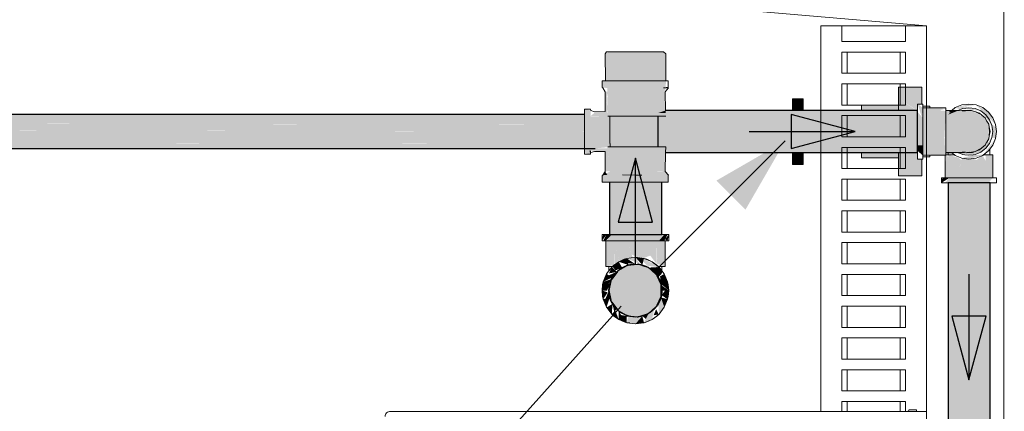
# Model space of a CAD drawing. Header units: millimetres. Extents: x 567 to 934, y -1 to 364.
# Tile 1030 of 1056: x 755.564 to 757.423, y 237.2 to 237.94. Entities that reach past the tile are written whole.
import ezdxf

# ---------------------------------------------------------------- set-up
doc = ezdxf.new("R2010")
doc.units = ezdxf.units.MM
doc.header["$MEASUREMENT"] = 0
doc.linetypes.add('HIDDEN2', pattern=[0.47625, 0.3175, -0.15875])
for name, color, linetype, lineweight in [('AF-Colunas', 140, 'Continuous', 13), ('AF-Condutos', 140, 'Continuous', 25), ('AF-Conexões', 152, 'Continuous', 18), ('AF-Indicação coluna', 5, 'Continuous', 13), ('AF-Registro', 253, 'Continuous', 18), ('AF-Sentido conduto', 140, 'Continuous', 30), ('DI-Detalhes', 1, 'HIDDEN2', 9)]:
    doc.layers.add(name, color=color, linetype=linetype, lineweight=lineweight)
doc.layers.add('ARQ FINA', color=8, linetype='Continuous')

msp = doc.modelspace()

# ---------------------------------------------------------------- hatches: boundary and pattern name
at = {"layer": 'AF-Colunas', "linetype": 'Continuous'}
for points in [[(756.7136, 237.4767), (756.7102, 237.4892), (756.695, 237.4829)], [(756.7351, 237.4784), (756.7268, 237.491), (756.7102, 237.4892)], [(756.7102, 237.4892), (756.7126, 237.4802), (756.7265, 237.4784)], [(756.7395, 237.4767), (756.7428, 237.4892), (756.7265, 237.4914)], [(756.7565, 237.4803), (756.7428, 237.4892), (756.7412, 237.483), (756.7489, 237.4754), (756.769, 237.4728), (756.758, 237.4829), (756.7534, 237.4748)], [(756.6912, 237.4637), (756.682, 237.4729), (756.6765, 237.4608)], [(756.7015, 237.4717), (756.695, 237.4829), (756.6833, 237.474), (756.6886, 237.4663)], [(756.769, 237.4728), (756.7515, 237.4717), (756.7619, 237.4637)], [(756.7765, 237.4658), (756.7711, 237.4729), (756.7619, 237.4637)], [(756.6832, 237.4534), (756.672, 237.4599), (756.6657, 237.4447)], [(756.6765, 237.4572), (756.6832, 237.4534), (756.6912, 237.4637)], [(756.7765, 237.4608), (756.7765, 237.4658), (756.7619, 237.4637)], [(756.7698, 237.4534), (756.7765, 237.4608), (756.7646, 237.4632)], [(756.7874, 237.4447), (756.7811, 237.4599), (756.773, 237.4552), (756.7748, 237.4413)], [(756.6657, 237.4447), (756.6635, 237.4284), (756.6729, 237.4284), (756.6782, 237.4413)], [(756.6811, 237.4499), (756.6657, 237.4447), (756.6759, 237.4419)], [(756.683, 237.4051), (756.6782, 237.4413), (756.6765, 237.4284)], [(756.7748, 237.4413), (756.7895, 237.4284), (756.7874, 237.4447)], [(756.7754, 237.4388), (756.7765, 237.4284), (756.7895, 237.4284)], [(756.6743, 237.425), (756.6635, 237.4284), (756.6657, 237.4121)], [(756.6782, 237.4154), (756.6657, 237.4121), (756.672, 237.3969)], [(756.6702, 237.4133), (756.6782, 237.4154), (756.6765, 237.4284)], [(756.7698, 237.4034), (756.7711, 237.3838), (756.7811, 237.3969), (756.7748, 237.4154)], [(756.7748, 237.4154), (756.7811, 237.3969), (756.7874, 237.4121)], [(756.7754, 237.4201), (756.7869, 237.4122), (756.7895, 237.4284), (756.7829, 237.4284)], [(756.6832, 237.4034), (756.6723, 237.3964), (756.682, 237.3838)], [(756.6865, 237.3884), (756.6912, 237.393), (756.6832, 237.4034)], [(756.6886, 237.3904), (756.682, 237.3838), (756.695, 237.3738)], [(756.6949, 237.3902), (756.695, 237.3738), (756.6997, 237.3819)], [(756.7097, 237.3788), (756.6997, 237.3819), (756.695, 237.3738), (756.7102, 237.3675)], [(756.6998, 237.382), (756.7034, 237.3766), (756.7128, 237.3798)], [(756.7103, 237.368), (756.726, 237.3654), (756.7395, 237.3801), (756.7136, 237.3801)], [(756.7395, 237.3801), (756.7265, 237.3654), (756.7428, 237.3675)], [(756.7287, 237.3789), (756.7515, 237.3851), (756.7619, 237.393)], [(756.7464, 237.3748), (756.7515, 237.3851), (756.7395, 237.3801)], [(756.7619, 237.393), (756.7515, 237.3851), (756.7428, 237.3675), (756.758, 237.3738)], [(756.7706, 237.3834), (756.7656, 237.393), (756.7608, 237.3816)]]:
    msp.add_hatch(color=140, dxfattribs=at).paths.add_polyline_path(points)
at = {"layer": 'AF-Condutos', "linetype": 'Continuous'}
for points in [[(756.7834, 237.7687), (756.7836, 237.7637), (756.7688, 237.7636), (756.7688, 237.7372), (757.2594, 237.7372), (757.2594, 237.7687)], [(756.7836, 237.7637), (756.7834, 237.7686), (756.7688, 237.7636)], [(749.3364, 237.7608), (749.3364, 237.7594), (756.6505, 237.7594)], [(749.3364, 237.7608), (756.6305, 237.7594), (756.6305, 237.7608)], [(749.3364, 237.7594), (749.3364, 237.7527), (756.6505, 237.7527)], [(750.9119, 237.7579), (756.6446, 237.7579), (749.3364, 237.7594)], [(749.3364, 237.7594), (756.6305, 237.7579), (756.6305, 237.7594)], [(749.3364, 237.7527), (749.3364, 237.7419), (756.6505, 237.7419)], [(749.3364, 237.7527), (756.6305, 237.742), (756.6305, 237.7527)], [(750.9119, 237.7579), (756.6305, 237.7527), (756.6305, 237.7579)], [(749.3364, 237.7419), (749.3364, 237.7289), (756.6505, 237.7289)], [(749.3364, 237.7419), (756.6305, 237.729), (756.6305, 237.7419)], [(756.7688, 237.7206), (757.2594, 237.7206), (757.2594, 237.7372), (756.7688, 237.7372)], [(749.3364, 237.7289), (756.6305, 237.7159), (756.6305, 237.7289)], [(749.3364, 237.7289), (749.3364, 237.7159), (756.6505, 237.7159)], [(749.3364, 237.7159), (756.6305, 237.7052), (756.6305, 237.7159)], [(749.3364, 237.7159), (749.3364, 237.7051), (756.6505, 237.7051)], [(756.8231, 237.7189), (757.0432, 237.7189), (756.7688, 237.7206), (756.7688, 237.7189), (757.0432, 237.7121)], [(757.2594, 237.6891), (757.2594, 237.7206), (756.7688, 237.7206), (757.0232, 237.719), (756.8231, 237.7189), (757.0232, 237.7127), (756.7688, 237.7189), (756.7688, 237.6943), (756.7836, 237.6946), (756.7688, 237.6891)], [(757.0094, 237.7112), (756.8795, 237.6362), (756.9344, 237.5813)], [(749.3364, 237.7051), (756.6305, 237.6985), (756.6305, 237.7051)], [(749.3364, 237.7051), (749.3364, 237.6985), (756.6505, 237.6985)], [(749.3364, 237.6985), (756.6305, 237.6971), (756.6305, 237.6985)], [(749.3364, 237.6985), (749.3364, 237.6971), (756.6505, 237.6971)], [(756.6776, 237.5344), (756.7213, 237.5344), (756.7204, 237.6329), (756.6776, 237.6329)], [(756.76, 237.6329), (756.7204, 237.6329), (756.7213, 237.5344), (756.76, 237.5344)], [(756.7765, 237.5344), (756.7765, 237.6329), (756.76, 237.6329), (756.76, 237.5344)], [(757.3964, 237.6319), (757.3173, 237.6319), (757.3173, 237.0764), (757.3964, 237.0764)], [(756.6931, 237.3912), (756.7093, 237.3819), (756.73, 237.3788), (756.7515, 237.3851), (756.7653, 237.3975), (756.775, 237.4171), (756.7754, 237.4366), (756.7677, 237.4561), (756.7515, 237.4717), (756.7339, 237.4774), (756.7117, 237.4759), (756.6949, 237.4666), (756.6819, 237.4501), (756.6765, 237.4284), (756.6804, 237.4102)]]:
    msp.add_hatch(color=151, dxfattribs=at).paths.add_polyline_path(points)
at = {"layer": 'AF-Conexões', "linetype": 'Continuous'}
for points in [[(756.7837, 237.8756), (756.7797, 237.8796), (756.678, 237.8796), (756.6693, 237.8756), (756.6702, 237.8249), (756.7837, 237.8249)], [(756.6635, 237.8249), (756.6635, 237.8119), (756.6735, 237.8112), (756.6747, 237.7579), (756.7524, 237.7579), (756.7583, 237.8042), (756.7794, 237.8042), (756.7826, 237.8067), (756.7847, 237.8249)], [(756.6693, 237.7667), (756.6737, 237.8042), (756.6693, 237.8042)], [(756.7794, 237.8042), (756.7583, 237.8042), (756.7524, 237.7579), (756.7837, 237.7579)], [(756.7826, 237.8042), (756.7794, 237.8042), (756.7827, 237.7687)], [(756.6747, 237.7579), (756.673, 237.798), (756.6693, 237.7667), (756.649, 237.766)], [(756.6693, 237.6911), (756.673, 237.6971), (756.6505, 237.697), (756.679, 237.6997), (756.6785, 237.7579), (756.6419, 237.7568), (756.6421, 237.7687), (756.6305, 237.7711), (756.6305, 237.6892), (756.6415, 237.6859), (756.6414, 237.6932)], [(757.2594, 237.7809), (757.2672, 237.7569), (757.269, 237.7737)], [(757.269, 237.7737), (757.269, 237.6857), (757.3116, 237.6851), (757.3101, 237.7173), (757.3126, 237.7677), (757.3009, 237.7689), (757.3126, 237.7722)], [(757.3788, 237.6901), (757.3922, 237.7076), (757.3944, 237.737), (757.3868, 237.7548), (757.3613, 237.7684), (757.3126, 237.7684), (757.3126, 237.6895), (757.3601, 237.6851)], [(757.3253, 237.7689), (757.3172, 237.7608), (757.3369, 237.7689)], [(757.3304, 237.774), (757.3698, 237.7792), (757.3564, 237.7809)], [(757.3406, 237.7705), (757.3542, 237.7761), (757.3304, 237.774)], [(757.3564, 237.7737), (757.3448, 237.7722), (757.3788, 237.7677)], [(757.3931, 237.7657), (757.3698, 237.7792), (757.4066, 237.7424)], [(757.3788, 237.7677), (757.3996, 237.7405), (757.3952, 237.7513)], [(756.6505, 237.7655), (756.6419, 237.7579), (756.6785, 237.7579)], [(756.679, 237.6999), (756.7688, 237.6999), (756.7688, 237.7579), (756.6785, 237.7579)], [(757.2594, 237.7657), (757.2594, 237.7029), (757.269, 237.7029), (757.269, 237.7549)], [(757.3126, 237.728), (757.3527, 237.6889), (757.3131, 237.7405)], [(757.3949, 237.729), (757.3948, 237.7337), (757.3131, 237.7405)], [(757.3993, 237.7429), (757.3998, 237.7183), (757.4066, 237.7155), (757.4066, 237.7371)], [(757.3649, 237.6844), (757.3429, 237.6787), (757.3824, 237.6839), (757.3931, 237.6922), (757.4066, 237.7155), (757.3833, 237.6851)], [(757.3881, 237.6972), (757.3996, 237.7173), (757.3788, 237.6901)], [(756.6635, 237.6459), (756.6635, 237.6329), (756.7883, 237.6329), (756.7883, 237.6459), (756.7826, 237.6536), (756.7682, 237.6529), (756.7557, 237.6999), (756.6958, 237.6999), (756.679, 237.6536)], [(756.6693, 237.6536), (756.679, 237.6536), (756.6747, 237.6999), (756.6693, 237.6911)], [(756.6748, 237.6996), (756.679, 237.6536), (756.679, 237.6997)], [(756.6958, 237.6999), (756.679, 237.6999), (756.679, 237.6536), (756.6804, 237.6575)], [(756.7837, 237.6999), (756.7557, 237.6999), (756.767, 237.6536), (756.7826, 237.6536)], [(757.2687, 237.6841), (757.269, 237.7029), (757.2594, 237.7029), (757.2594, 237.6922)], [(757.3116, 237.6415), (757.3131, 237.6415), (757.3171, 237.6803), (757.3131, 237.6851)], [(757.3131, 237.6415), (757.334, 237.6415), (757.3422, 237.6748), (757.336, 237.6796), (757.3176, 237.6851)], [(757.3432, 237.6787), (757.334, 237.6415), (757.3448, 237.6415), (757.3543, 237.6772)], [(757.3564, 237.6769), (757.3824, 237.6839), (757.3429, 237.6787)], [(757.3821, 237.6837), (757.3705, 237.6751), (757.3551, 237.6803), (757.3448, 237.6415), (757.3881, 237.6415), (757.3881, 237.6728)], [(757.4012, 237.6851), (757.3881, 237.6851), (757.3881, 237.6415), (757.4012, 237.6415)], [(756.6653, 237.6467), (756.6735, 237.6467), (756.6693, 237.6536)], [(757.3062, 237.6415), (757.3044, 237.6319), (757.3196, 237.6415)], [(757.4014, 237.6415), (757.3196, 237.6415), (757.3113, 237.6319), (757.3931, 237.6319)], [(756.6635, 237.5224), (756.672, 237.5344), (756.6657, 237.5344)], [(756.6657, 237.5224), (756.6705, 237.5224), (756.682, 237.5344), (756.672, 237.5344)], [(756.7811, 237.5344), (756.682, 237.5344), (756.672, 237.5224), (756.7711, 237.5224)], [(756.7874, 237.5344), (756.7811, 237.5344), (756.7711, 237.5224), (756.7811, 237.5224)], [(756.7874, 237.5224), (756.7895, 237.5344), (756.7825, 237.5251)], [(756.6705, 237.474), (756.686, 237.4766), (756.6869, 237.5224), (756.6705, 237.5224)], [(756.6869, 237.5224), (756.6962, 237.4838), (756.708, 237.4885), (756.6985, 237.5224)], [(756.6869, 237.4791), (756.6962, 237.4835), (756.6869, 237.5224)], [(756.7215, 237.4907), (756.712, 237.5224), (756.6985, 237.5224), (756.7079, 237.4889)], [(756.712, 237.5224), (756.7198, 237.4965), (756.7315, 237.4907), (756.741, 237.5224)], [(756.7661, 237.4794), (756.7661, 237.5224), (756.741, 237.5224), (756.7321, 237.4926), (756.741, 237.4894), (756.7545, 237.4945)], [(756.7669, 237.4783), (756.775, 237.5224), (756.7661, 237.5224)], [(756.7825, 237.474), (756.7825, 237.5224), (756.775, 237.5224), (756.7671, 237.4791)]]:
    msp.add_hatch(color=161, dxfattribs=at).paths.add_polyline_path(points)
at = {"layer": 'AF-Registro', "linetype": 'Continuous'}
for points in [[(757.2672, 237.8125), (757.2232, 237.8125), (757.2232, 237.7914), (757.2672, 237.7914)], [(757.0432, 237.7687), (757.0432, 237.7909), (757.0232, 237.7909), (757.0232, 237.7687)], [(757.2232, 237.7914), (757.2232, 237.7687), (757.2574, 237.7687)], [(757.2232, 237.7914), (757.2585, 237.7687), (757.2594, 237.7769), (757.2672, 237.7809), (757.2672, 237.7914)], [(757.2232, 237.7787), (757.1532, 237.7787), (757.1532, 237.7687), (757.2232, 237.7687)], [(757.0432, 237.6669), (757.0432, 237.6891), (757.0232, 237.6891), (757.0232, 237.6669)], [(757.1532, 237.6792), (757.2232, 237.6792), (757.2232, 237.6891), (757.1532, 237.6891)], [(757.2672, 237.6665), (757.2672, 237.6769), (757.2594, 237.6769), (757.2594, 237.6891), (757.2232, 237.6891), (757.2232, 237.6665)], [(757.2232, 237.6454), (757.2672, 237.6454), (757.2672, 237.6665), (757.2232, 237.6665)]]:
    msp.add_hatch(color=254, dxfattribs=at).paths.add_polyline_path(points)

# ---------------------------------------------------------------- linework, layer by layer
at = {"layer": 'AF-Colunas'}
for p, q in [((756.7102, 237.4892), (756.695, 237.4829)), ((756.7102, 237.4892), (756.705, 237.4876)), ((756.7265, 237.4914), (756.7102, 237.4892)), ((756.7265, 237.4914), (756.7102, 237.4892)), ((756.7428, 237.4892), (756.7265, 237.4914)), ((756.7428, 237.4892), (756.7265, 237.4914)), ((756.758, 237.4829), (756.7428, 237.4892)), ((756.7481, 237.4876), (756.7428, 237.4892)), ((756.682, 237.4729), (756.6765, 237.4658)), ((756.6833, 237.474), (756.682, 237.4729)), ((756.686, 237.4766), (756.6831, 237.474)), ((756.695, 237.4829), (756.6833, 237.474)), ((756.695, 237.4829), (756.686, 237.4766)), ((756.6949, 237.4666), (756.7015, 237.4717)), ((756.7015, 237.4717), (756.6949, 237.4666)), ((756.705, 237.4876), (756.695, 237.4829)), ((756.7015, 237.4717), (756.7071, 237.474)), ((756.7071, 237.474), (756.7015, 237.4717)), ((756.7071, 237.474), (756.7093, 237.4749)), ((756.7093, 237.4749), (756.7071, 237.474)), ((756.712, 237.476), (756.7136, 237.4767)), ((756.7136, 237.4767), (756.712, 237.476)), ((756.7136, 237.4767), (756.7265, 237.4784)), ((756.7265, 237.4784), (756.7136, 237.4767)), ((756.7265, 237.4784), (756.73, 237.4779)), ((756.73, 237.4779), (756.7265, 237.4784)), ((756.7339, 237.4774), (756.7395, 237.4767)), ((756.7395, 237.4767), (756.7339, 237.4774)), ((756.7395, 237.4767), (756.746, 237.474)), ((756.746, 237.474), (756.7395, 237.4767)), ((756.746, 237.474), (756.7515, 237.4717)), ((756.7515, 237.4717), (756.746, 237.474)), ((756.758, 237.4829), (756.7481, 237.4876)), ((756.7515, 237.4717), (756.7619, 237.4637)), ((756.7619, 237.4637), (756.7515, 237.4717)), ((756.7697, 237.474), (756.758, 237.4829)), ((756.767, 237.4766), (756.758, 237.4829)), ((756.7699, 237.474), (756.767, 237.4766)), ((756.7711, 237.4729), (756.7697, 237.474)), ((756.7711, 237.4729), (756.7699, 237.474)), ((756.7765, 237.4658), (756.7711, 237.4729)), ((756.672, 237.4599), (756.6657, 237.4447)), ((756.6765, 237.4658), (756.672, 237.4599)), ((756.6819, 237.4501), (756.6832, 237.4534)), ((756.6832, 237.4534), (756.6819, 237.4501)), ((756.6832, 237.4534), (756.6912, 237.4637)), ((756.6912, 237.4637), (756.6832, 237.4534)), ((756.6912, 237.4637), (756.6925, 237.4647)), ((756.6925, 237.4647), (756.6912, 237.4637)), ((756.7619, 237.4637), (756.7653, 237.4593)), ((756.7677, 237.4561), (756.7619, 237.4637)), ((756.7677, 237.4561), (756.7698, 237.4534)), ((756.7698, 237.4534), (756.7677, 237.4561)), ((756.7698, 237.4534), (756.7748, 237.4413)), ((756.7748, 237.4413), (756.7698, 237.4534)), ((756.7811, 237.4599), (756.7765, 237.4658)), ((756.7874, 237.4447), (756.7811, 237.4599)), ((756.6657, 237.4447), (756.6635, 237.4284)), ((756.6645, 237.4393), (756.6635, 237.4284)), ((756.6657, 237.4447), (756.6645, 237.4393)), ((756.6682, 237.4496), (756.6657, 237.4447)), ((756.6765, 237.4284), (756.6782, 237.4413)), ((756.6782, 237.4413), (756.6765, 237.4284)), ((756.6782, 237.4413), (756.6804, 237.4465)), ((756.6804, 237.4465), (756.6782, 237.4413)), ((756.7748, 237.4413), (756.775, 237.4396)), ((756.775, 237.4396), (756.7748, 237.4413)), ((756.7754, 237.4366), (756.7765, 237.4284)), ((756.7765, 237.4284), (756.7754, 237.4366)), ((756.7874, 237.4447), (756.7848, 237.4496)), ((756.7895, 237.4284), (756.7874, 237.4447)), ((756.7886, 237.4393), (756.7874, 237.4447)), ((756.7895, 237.4284), (756.7886, 237.4393)), ((756.6635, 237.4284), (756.6657, 237.4121)), ((756.6635, 237.4284), (756.6645, 237.4174)), ((756.6645, 237.4174), (756.6657, 237.4121)), ((756.6782, 237.4154), (756.6765, 237.4284)), ((756.6765, 237.4284), (756.6782, 237.4154)), ((756.6804, 237.4102), (756.6782, 237.4154)), ((756.6782, 237.4154), (756.6819, 237.4066)), ((756.7748, 237.4154), (756.7698, 237.4034)), ((756.7698, 237.4034), (756.7748, 237.4154)), ((756.775, 237.4171), (756.7748, 237.4154)), ((756.7748, 237.4154), (756.775, 237.4171)), ((756.7765, 237.4284), (756.7754, 237.4201)), ((756.7754, 237.4201), (756.7765, 237.4284)), ((756.7874, 237.4121), (756.7895, 237.4284)), ((756.7874, 237.4121), (756.7886, 237.4174)), ((756.7886, 237.4174), (756.7895, 237.4284)), ((756.6657, 237.4121), (756.672, 237.3969)), ((756.6657, 237.4121), (756.6682, 237.4071)), ((756.672, 237.3969), (756.6723, 237.3964)), ((756.6723, 237.3964), (756.682, 237.3838)), ((756.6832, 237.4034), (756.6819, 237.4066)), ((756.6819, 237.4066), (756.6832, 237.4034)), ((756.6912, 237.393), (756.6832, 237.4034)), ((756.6832, 237.4034), (756.6912, 237.393)), ((756.7653, 237.3975), (756.7619, 237.393)), ((756.7619, 237.393), (756.7653, 237.3975)), ((756.7698, 237.4034), (756.7677, 237.4006)), ((756.7677, 237.4006), (756.7698, 237.4034)), ((756.7711, 237.3838), (756.7811, 237.3969)), ((756.7811, 237.3969), (756.7874, 237.4121)), ((756.7848, 237.4071), (756.7874, 237.4121)), ((756.679, 237.3885), (756.682, 237.3838)), ((756.682, 237.3838), (756.695, 237.3738)), ((756.682, 237.3838), (756.686, 237.3801)), ((756.686, 237.3801), (756.695, 237.3738)), ((756.6925, 237.392), (756.6912, 237.393)), ((756.6912, 237.393), (756.6925, 237.392)), ((756.7015, 237.3851), (756.6949, 237.3902)), ((756.6949, 237.3902), (756.7015, 237.3851)), ((756.7093, 237.3819), (756.7015, 237.3851)), ((756.7015, 237.3851), (756.7093, 237.3819)), ((756.7136, 237.3801), (756.712, 237.3807)), ((756.712, 237.3807), (756.7136, 237.3801)), ((756.7265, 237.3784), (756.7136, 237.3801)), ((756.7136, 237.3801), (756.7265, 237.3784)), ((756.73, 237.3788), (756.7265, 237.3784)), ((756.7265, 237.3784), (756.73, 237.3788)), ((756.73, 237.3788), (756.7395, 237.3801)), ((756.7395, 237.3801), (756.7339, 237.3793)), ((756.7515, 237.3851), (756.7395, 237.3801)), ((756.7395, 237.3801), (756.7515, 237.3851)), ((756.7619, 237.393), (756.7515, 237.3851)), ((756.7515, 237.3851), (756.7619, 237.393)), ((756.758, 237.3738), (756.7706, 237.3834)), ((756.758, 237.3738), (756.767, 237.3801)), ((756.767, 237.3801), (756.7711, 237.3838)), ((756.7706, 237.3834), (756.7711, 237.3838)), ((756.7711, 237.3838), (756.7741, 237.3885)), ((756.695, 237.3738), (756.7102, 237.3675)), ((756.695, 237.3738), (756.705, 237.3692)), ((756.705, 237.3692), (756.7102, 237.3675)), ((756.7102, 237.3675), (756.726, 237.3654)), ((756.7102, 237.3675), (756.7158, 237.3673)), ((756.726, 237.3654), (756.7265, 237.3654)), ((756.7265, 237.3654), (756.7428, 237.3675)), ((756.7428, 237.3675), (756.758, 237.3738)), ((756.7428, 237.3675), (756.7429, 237.3675)), ((756.7429, 237.3675), (756.7481, 237.3692)), ((756.7481, 237.3692), (756.758, 237.3738))]:
    msp.add_line(p, q, dxfattribs=at)
at = {"layer": 'AF-Condutos'}
for p, q in [((757.0232, 237.7687), (756.7834, 237.7687)), ((757.0432, 237.7687), (757.0232, 237.7687)), ((757.1532, 237.7687), (757.0432, 237.7687)), ((757.2232, 237.7687), (757.1532, 237.7687)), ((757.2594, 237.7687), (757.2232, 237.7687)), ((757.2594, 237.7636), (757.2594, 237.7687)), ((756.6305, 237.7608), (749.3364, 237.7608)), ((756.7688, 237.7579), (756.7688, 237.7524)), ((756.7688, 237.7524), (756.7688, 237.7389)), ((757.2594, 237.7579), (757.2594, 237.7636)), ((757.2594, 237.7524), (757.2594, 237.7579)), ((757.2594, 237.7389), (757.2594, 237.7524)), ((756.7688, 237.7389), (756.7688, 237.7372)), ((756.7688, 237.7372), (756.7688, 237.7206)), ((757.2594, 237.7372), (757.2594, 237.7389)), ((757.2594, 237.7206), (757.2594, 237.7372)), ((756.7688, 237.7206), (756.7688, 237.7189)), ((756.7688, 237.7189), (756.7688, 237.7054)), ((757.2594, 237.7189), (757.2594, 237.7206)), ((757.2594, 237.7054), (757.2594, 237.7189)), ((749.3364, 237.6971), (756.6505, 237.6971)), ((756.7688, 237.7054), (756.7688, 237.6999)), ((757.2594, 237.6999), (757.2594, 237.7054)), ((757.2594, 237.6943), (757.2594, 237.6999)), ((757.2594, 237.6891), (757.2594, 237.6943)), ((756.7834, 237.6891), (757.0232, 237.6891)), ((757.0232, 237.6891), (757.0432, 237.6891)), ((757.0432, 237.6891), (757.1532, 237.6891)), ((757.1532, 237.6891), (757.2232, 237.6891)), ((757.2232, 237.6891), (757.2594, 237.6891)), ((756.6776, 237.6329), (756.6776, 237.5344)), ((756.7765, 237.5344), (756.7765, 237.6329)), ((757.3173, 237.6319), (757.3173, 237.0764)), ((757.324, 237.6319), (757.3173, 237.6319)), ((757.3364, 237.6319), (757.324, 237.6319)), ((757.3522, 237.6319), (757.3364, 237.6319)), ((757.3687, 237.6319), (757.3522, 237.6319)), ((757.3831, 237.6319), (757.3687, 237.6319)), ((757.3929, 237.6319), (757.3831, 237.6319)), ((757.3964, 237.6319), (757.3929, 237.6319)), ((757.3964, 237.0764), (757.3964, 237.6319)), ((756.6776, 237.5344), (756.6861, 237.5344)), ((756.6861, 237.5344), (756.7015, 237.5344)), ((756.7015, 237.5344), (756.7213, 237.5344)), ((756.7213, 237.5344), (756.742, 237.5344)), ((756.742, 237.5344), (756.76, 237.5344)), ((756.76, 237.5344), (756.7722, 237.5344)), ((756.7722, 237.5344), (756.7765, 237.5344)), ((756.7077, 237.474), (756.6949, 237.4666)), ((756.7093, 237.4749), (756.7077, 237.474)), ((756.7111, 237.4759), (756.7093, 237.4749)), ((756.712, 237.476), (756.7111, 237.4759)), ((756.73, 237.4779), (756.712, 237.476)), ((756.7317, 237.4781), (756.73, 237.4779)), ((756.7339, 237.4774), (756.7317, 237.4781)), ((756.7444, 237.474), (756.7339, 237.4774)), ((756.7515, 237.4717), (756.7444, 237.474)), ((756.7653, 237.4593), (756.7515, 237.4717)), ((756.6925, 237.4647), (756.6819, 237.4501)), ((756.6931, 237.4655), (756.6925, 237.4647)), ((756.6949, 237.4666), (756.6931, 237.4655)), ((756.767, 237.4577), (756.7653, 237.4593)), ((756.7677, 237.4561), (756.767, 237.4577)), ((756.775, 237.4396), (756.7677, 237.4561)), ((756.6804, 237.4465), (756.6765, 237.4284)), ((756.6808, 237.4487), (756.6804, 237.4465)), ((756.6819, 237.4501), (756.6808, 237.4487)), ((756.7754, 237.4388), (756.775, 237.4396)), ((756.7754, 237.4366), (756.7754, 237.4388)), ((756.7754, 237.4201), (756.7754, 237.4366)), ((756.6765, 237.4284), (756.6804, 237.4102)), ((756.7677, 237.4006), (756.775, 237.4171)), ((756.775, 237.4171), (756.7754, 237.418)), ((756.7754, 237.418), (756.7754, 237.4201)), ((756.6804, 237.4102), (756.6808, 237.408)), ((756.6808, 237.408), (756.6819, 237.4066)), ((756.6819, 237.4066), (756.6925, 237.392)), ((756.7515, 237.3851), (756.7653, 237.3975)), ((756.7653, 237.3975), (756.767, 237.399)), ((756.767, 237.399), (756.7677, 237.4006)), ((756.6925, 237.392), (756.6931, 237.3912)), ((756.6931, 237.3912), (756.6949, 237.3902)), ((756.6949, 237.3902), (756.7093, 237.3819)), ((756.7093, 237.3819), (756.7111, 237.3808)), ((756.7111, 237.3808), (756.712, 237.3807)), ((756.712, 237.3807), (756.73, 237.3788)), ((756.73, 237.3788), (756.7317, 237.3786)), ((756.7317, 237.3786), (756.7339, 237.3793)), ((756.7339, 237.3793), (756.7515, 237.3851))]:
    msp.add_line(p, q, dxfattribs=at)
msp.add_lwpolyline([(756.7619, 237.4637), (757.0094, 237.7112)], dxfattribs=at)
msp.add_circle((756.7265, 237.4284), 0.05, dxfattribs=at)
at = {"layer": 'AF-Conexões'}
for p, q in [((756.6717, 237.8796), (756.6693, 237.8756)), ((756.678, 237.8796), (756.6717, 237.8796)), ((756.6955, 237.8796), (756.678, 237.8796)), ((756.7458, 237.8796), (756.6955, 237.8796)), ((756.7675, 237.8796), (756.7458, 237.8796)), ((756.7797, 237.8796), (756.7675, 237.8796)), ((756.7837, 237.8756), (756.7797, 237.8796)), ((756.6693, 237.8756), (756.6702, 237.8249)), ((756.7837, 237.8249), (756.7837, 237.8756)), ((756.6683, 237.8249), (756.6635, 237.8249)), ((756.6635, 237.8249), (756.6635, 237.8119)), ((756.6702, 237.8249), (756.6683, 237.8249)), ((756.682, 237.8249), (756.6702, 237.8249)), ((756.7024, 237.8249), (756.682, 237.8249)), ((756.7265, 237.8249), (756.7024, 237.8249)), ((756.7615, 237.8249), (756.7265, 237.8249)), ((756.7837, 237.8249), (756.7615, 237.8249)), ((756.7847, 237.8249), (756.7837, 237.8249)), ((756.7883, 237.8249), (756.7847, 237.8249)), ((756.7883, 237.8119), (756.7883, 237.8249)), ((756.6635, 237.8119), (756.6653, 237.8112)), ((756.6653, 237.8112), (756.6693, 237.8042)), ((756.6693, 237.8042), (756.6693, 237.7667)), ((756.7795, 237.8112), (756.7847, 237.8119)), ((756.7825, 237.8113), (756.7795, 237.8112)), ((756.7888, 237.8116), (756.7825, 237.8113)), ((756.7826, 237.8042), (756.7888, 237.8116)), ((756.7834, 237.7687), (756.7826, 237.8042)), ((756.7847, 237.8119), (756.7883, 237.8119)), ((756.6305, 237.7711), (756.6305, 237.7687)), ((756.6415, 237.7711), (756.6305, 237.7711)), ((756.6305, 237.7687), (756.6305, 237.7608)), ((756.6421, 237.7687), (756.6415, 237.7711)), ((756.649, 237.766), (756.6421, 237.7687)), ((757.2594, 237.7809), (757.2594, 237.7792)), ((757.2672, 237.7809), (757.2594, 237.7809)), ((757.2594, 237.7792), (757.2594, 237.774)), ((757.2594, 237.774), (757.2594, 237.7687)), ((757.2594, 237.7687), (757.2594, 237.7657)), ((757.269, 237.7809), (757.2672, 237.7809)), ((757.269, 237.7792), (757.269, 237.7809)), ((757.269, 237.7769), (757.269, 237.7792)), ((757.269, 237.774), (757.269, 237.7769)), ((757.269, 237.7737), (757.269, 237.774)), ((757.269, 237.7657), (757.269, 237.7737)), ((757.269, 237.7737), (757.269, 237.7722)), ((757.2822, 237.7737), (757.269, 237.7737)), ((757.269, 237.7722), (757.269, 237.7689)), ((757.269, 237.7689), (757.269, 237.7677)), ((757.269, 237.7677), (757.269, 237.7606)), ((757.3126, 237.7737), (757.2822, 237.7737)), ((757.3126, 237.7722), (757.3126, 237.7737)), ((757.3126, 237.7689), (757.3126, 237.7722)), ((757.3126, 237.7684), (757.3126, 237.7689)), ((757.322, 237.7688), (757.3126, 237.7684)), ((757.3126, 237.7677), (757.3126, 237.7684)), ((757.3126, 237.7684), (757.3126, 237.766)), ((757.3126, 237.7606), (757.3126, 237.7677)), ((757.3238, 237.7689), (757.3196, 237.7657)), ((757.3221, 237.7688), (757.322, 237.7688)), ((757.3237, 237.7688), (757.3221, 237.7688)), ((757.3282, 237.7689), (757.3237, 237.7688)), ((757.3304, 237.774), (757.3238, 237.7689)), ((757.3368, 237.7689), (757.3282, 237.7689)), ((757.3429, 237.7792), (757.3304, 237.774)), ((757.3369, 237.7689), (757.3368, 237.7689)), ((757.338, 237.7689), (757.3368, 237.7689)), ((757.337, 237.769), (757.3369, 237.7689)), ((757.3373, 237.7691), (757.337, 237.769)), ((757.3375, 237.7692), (757.3373, 237.7691)), ((757.3387, 237.7697), (757.3375, 237.7692)), ((757.3494, 237.7676), (757.338, 237.7689)), ((757.3448, 237.7722), (757.3387, 237.7697)), ((757.3564, 237.7809), (757.3429, 237.7792)), ((757.3429, 237.7689), (757.3494, 237.7676)), ((757.3531, 237.7684), (757.3429, 237.7689)), ((757.3564, 237.7737), (757.3448, 237.7722)), ((757.3584, 237.7684), (757.3531, 237.7684)), ((757.3698, 237.7792), (757.3564, 237.7809)), ((757.368, 237.7722), (757.3564, 237.7737)), ((757.3613, 237.7684), (757.3584, 237.7684)), ((757.3684, 237.7664), (757.3613, 237.7684)), ((757.3788, 237.7677), (757.368, 237.7722)), ((757.3824, 237.774), (757.3698, 237.7792)), ((757.3881, 237.7606), (757.3788, 237.7677)), ((757.3931, 237.7657), (757.3824, 237.774)), ((756.6305, 237.7608), (756.6305, 237.7528)), ((756.6305, 237.7528), (756.6305, 237.7289)), ((756.6693, 237.7667), (756.649, 237.766)), ((756.6785, 237.7579), (756.6747, 237.7579)), ((756.6747, 237.7579), (756.6785, 237.7579)), ((756.6873, 237.7579), (756.6785, 237.7579)), ((756.6785, 237.7579), (756.6785, 237.7459)), ((756.6785, 237.7579), (756.6943, 237.7579)), ((756.6785, 237.7579), (756.6785, 237.7579)), ((756.6785, 237.7546), (756.6785, 237.7579)), ((756.6785, 237.7449), (756.6785, 237.7546)), ((756.7004, 237.7579), (756.6873, 237.7579)), ((756.6943, 237.7579), (756.7228, 237.7579)), ((756.7168, 237.7579), (756.7004, 237.7579)), ((756.7344, 237.7579), (756.7168, 237.7579)), ((756.7228, 237.7579), (756.7524, 237.7579)), ((756.751, 237.7579), (756.7344, 237.7579)), ((756.7646, 237.7579), (756.751, 237.7579)), ((756.7524, 237.7579), (756.7688, 237.7579)), ((756.7688, 237.7579), (756.7646, 237.7579)), ((756.7688, 237.7579), (756.7748, 237.7579)), ((756.7748, 237.7579), (756.7837, 237.7579)), ((757.2594, 237.7657), (757.2594, 237.7549)), ((757.2594, 237.7549), (757.2594, 237.7424)), ((757.269, 237.7549), (757.269, 237.7657)), ((757.269, 237.7606), (757.269, 237.7513)), ((757.269, 237.7424), (757.269, 237.7549)), ((757.269, 237.7513), (757.269, 237.7405)), ((757.3126, 237.766), (757.3126, 237.7637)), ((757.3126, 237.7637), (757.3126, 237.7603)), ((757.3126, 237.7603), (757.3126, 237.7606)), ((757.3126, 237.7565), (757.3126, 237.7603)), ((757.3126, 237.7603), (757.3126, 237.7592)), ((757.3126, 237.7592), (757.3126, 237.7565)), ((757.3126, 237.7513), (757.3126, 237.7565)), ((757.3126, 237.7565), (757.3126, 237.7548)), ((757.3126, 237.7548), (757.3126, 237.7487)), ((757.3126, 237.7405), (757.3126, 237.7513)), ((757.3126, 237.7487), (757.3126, 237.7427)), ((757.3763, 237.7622), (757.3684, 237.7664)), ((757.3694, 237.766), (757.3763, 237.7622)), ((757.376, 237.7637), (757.3694, 237.766)), ((757.3804, 237.76), (757.376, 237.7637)), ((757.3814, 237.7592), (757.3804, 237.76)), ((757.3868, 237.7548), (757.3814, 237.7592)), ((757.3896, 237.7491), (757.3868, 237.7548)), ((757.3952, 237.7513), (757.3881, 237.7606)), ((757.3903, 237.7487), (757.3896, 237.7491)), ((757.3938, 237.7427), (757.3903, 237.7487)), ((757.4014, 237.7549), (757.3931, 237.7657)), ((757.3996, 237.7405), (757.3952, 237.7513)), ((757.4066, 237.7424), (757.4014, 237.7549)), ((756.6785, 237.7459), (756.6785, 237.7289)), ((756.6785, 237.7289), (756.6785, 237.7449)), ((757.2594, 237.7424), (757.2594, 237.7289)), ((757.269, 237.7289), (757.269, 237.7424)), ((757.269, 237.7405), (757.269, 237.7289)), ((757.3126, 237.7427), (757.3126, 237.7377)), ((757.3126, 237.7365), (757.3126, 237.7405)), ((757.3126, 237.7377), (757.3126, 237.7365)), ((757.3126, 237.7289), (757.3126, 237.7365)), ((757.3126, 237.7365), (757.3126, 237.7289)), ((757.3944, 237.737), (757.3938, 237.7427)), ((757.3949, 237.7289), (757.3944, 237.737)), ((757.3947, 237.7377), (757.3949, 237.7289)), ((757.3963, 237.7289), (757.3947, 237.7377)), ((757.4012, 237.7289), (757.3996, 237.7405)), ((757.4084, 237.7289), (757.4066, 237.7424)), ((756.6305, 237.7289), (756.6305, 237.7125)), ((756.6305, 237.7125), (756.6305, 237.6985)), ((756.6785, 237.7289), (756.6785, 237.712)), ((756.6785, 237.7129), (756.6785, 237.7289)), ((756.679, 237.6997), (756.6785, 237.7129)), ((756.6785, 237.712), (756.679, 237.6999)), ((757.2594, 237.7289), (757.2594, 237.7155)), ((757.2594, 237.7155), (757.2594, 237.7029)), ((757.269, 237.7155), (757.269, 237.7289)), ((757.269, 237.7289), (757.269, 237.7173)), ((757.269, 237.7173), (757.269, 237.7065)), ((757.269, 237.7029), (757.269, 237.7155)), ((757.3126, 237.7173), (757.3126, 237.7289)), ((757.3126, 237.7289), (757.3126, 237.7202)), ((757.3126, 237.7202), (757.3126, 237.7152)), ((757.3126, 237.7065), (757.3126, 237.7173)), ((757.3126, 237.7152), (757.3126, 237.7091)), ((757.3903, 237.7091), (757.3938, 237.7152)), ((757.3938, 237.7152), (757.3944, 237.7208)), ((757.3944, 237.7208), (757.3949, 237.7289)), ((757.3949, 237.7289), (757.3947, 237.7202)), ((757.3947, 237.7202), (757.3963, 237.7289)), ((757.3952, 237.7065), (757.3996, 237.7173)), ((757.3996, 237.7173), (757.4012, 237.7289)), ((757.4014, 237.7029), (757.4066, 237.7155)), ((757.4066, 237.7155), (757.4084, 237.7289)), ((756.6305, 237.6985), (756.6305, 237.6971)), ((756.6305, 237.6971), (756.6305, 237.6892)), ((756.6415, 237.6859), (756.6414, 237.6932)), ((756.6414, 237.6932), (756.6418, 237.6911)), ((756.679, 237.6999), (756.6747, 237.6999)), ((756.6747, 237.6999), (756.679, 237.6997)), ((756.6873, 237.6999), (756.679, 237.6999)), ((756.679, 237.6997), (756.6873, 237.6999)), ((756.6958, 237.6999), (756.6873, 237.6999)), ((756.6873, 237.6999), (756.7004, 237.6999)), ((756.7265, 237.6999), (756.6958, 237.6999)), ((756.7004, 237.6999), (756.7168, 237.6999)), ((756.7168, 237.6999), (756.7344, 237.6999)), ((756.7557, 237.6999), (756.7265, 237.6999)), ((756.7344, 237.6999), (756.751, 237.6999)), ((756.751, 237.6999), (756.7646, 237.6999)), ((756.7688, 237.6999), (756.7557, 237.6999)), ((756.7646, 237.6999), (756.7688, 237.6999)), ((756.7767, 237.6999), (756.7688, 237.6999)), ((756.7837, 237.6999), (756.7767, 237.6999)), ((756.7834, 237.6891), (756.7837, 237.6999)), ((757.2594, 237.7029), (757.2594, 237.6922)), ((757.269, 237.7065), (757.269, 237.6972)), ((757.269, 237.6922), (757.269, 237.7029)), ((757.269, 237.6972), (757.269, 237.6901)), ((757.3126, 237.7091), (757.3126, 237.7031)), ((757.3126, 237.6972), (757.3126, 237.7065)), ((757.3126, 237.7031), (757.3126, 237.6986)), ((757.3126, 237.6986), (757.3126, 237.6942)), ((757.3126, 237.6901), (757.3126, 237.6972)), ((757.3126, 237.6942), (757.3126, 237.6918)), ((757.3763, 237.6953), (757.3694, 237.6918)), ((757.3694, 237.6918), (757.376, 237.6942)), ((757.3695, 237.6918), (757.3763, 237.6953)), ((757.376, 237.6942), (757.3814, 237.6986)), ((757.3788, 237.6901), (757.3881, 237.6972)), ((757.3814, 237.6986), (757.3868, 237.7031)), ((757.3868, 237.7031), (757.3896, 237.7087)), ((757.3881, 237.6972), (757.3952, 237.7065)), ((757.3896, 237.7087), (757.3903, 237.7091)), ((757.3931, 237.6922), (757.396, 237.6958)), ((757.3957, 237.6924), (757.3958, 237.6942)), ((757.3958, 237.6942), (757.396, 237.6958)), ((757.396, 237.6958), (757.4014, 237.7029)), ((756.6305, 237.6892), (756.6305, 237.6859)), ((756.6305, 237.6859), (756.6415, 237.6859)), ((756.6418, 237.6911), (756.6421, 237.6892)), ((756.6421, 237.6892), (756.649, 237.6911)), ((756.649, 237.6911), (756.6505, 237.6911)), ((756.6505, 237.6911), (756.6693, 237.6911)), ((756.6693, 237.6911), (756.6693, 237.6536)), ((756.7826, 237.6536), (756.7834, 237.6891)), ((757.2594, 237.6922), (757.2594, 237.6891)), ((757.2594, 237.6891), (757.2594, 237.6839)), ((757.2594, 237.6839), (757.2594, 237.6787)), ((757.2594, 237.6787), (757.2594, 237.6769)), ((757.2594, 237.6769), (757.2672, 237.6769)), ((757.2672, 237.6769), (757.269, 237.6769)), ((757.269, 237.6841), (757.269, 237.6922)), ((757.269, 237.6901), (757.269, 237.6889)), ((757.269, 237.6889), (757.269, 237.6857)), ((757.269, 237.6857), (757.269, 237.6851)), ((757.269, 237.6851), (757.269, 237.6841)), ((757.269, 237.6839), (757.269, 237.6841)), ((757.269, 237.6841), (757.2822, 237.6841)), ((757.269, 237.6809), (757.269, 237.6839)), ((757.269, 237.6787), (757.269, 237.6809)), ((757.269, 237.6769), (757.269, 237.6787)), ((757.2822, 237.6841), (757.3116, 237.6841)), ((757.3116, 237.6841), (757.3126, 237.6841)), ((757.3116, 237.6841), (757.3116, 237.6415)), ((757.3126, 237.6918), (757.3126, 237.6913)), ((757.3126, 237.6913), (757.3126, 237.6895)), ((757.3126, 237.6895), (757.3126, 237.6901)), ((757.3126, 237.6889), (757.3126, 237.6895)), ((757.3126, 237.6895), (757.3169, 237.6895)), ((757.3126, 237.6857), (757.3126, 237.6889)), ((757.3126, 237.6851), (757.3126, 237.6857)), ((757.3126, 237.6841), (757.3126, 237.6851)), ((757.3131, 237.6851), (757.3126, 237.6851)), ((757.317, 237.6851), (757.3131, 237.6851)), ((757.3169, 237.6895), (757.317, 237.6895)), ((757.317, 237.6895), (757.3208, 237.6894)), ((757.317, 237.6889), (757.317, 237.6851)), ((757.317, 237.6851), (757.3194, 237.6851)), ((757.3176, 237.6851), (757.317, 237.6851)), ((757.3247, 237.6851), (757.3176, 237.6851)), ((757.3194, 237.6851), (757.3219, 237.6851)), ((757.3208, 237.6894), (757.3232, 237.6894)), ((757.3219, 237.6851), (757.3263, 237.6851)), ((757.3232, 237.6894), (757.3288, 237.6894)), ((757.3232, 237.6894), (757.3238, 237.6889)), ((757.3238, 237.6889), (757.3288, 237.6851)), ((757.3274, 237.6851), (757.3247, 237.6851)), ((757.3263, 237.6851), (757.3274, 237.6851)), ((757.3274, 237.6851), (757.3288, 237.6851)), ((757.3288, 237.6851), (757.3274, 237.6851)), ((757.3288, 237.6894), (757.3357, 237.6894)), ((757.3288, 237.6851), (757.3304, 237.6839)), ((757.3304, 237.6839), (757.3429, 237.6787)), ((757.3357, 237.6894), (757.3386, 237.6894)), ((757.3357, 237.6894), (757.3367, 237.689)), ((757.3367, 237.689), (757.3369, 237.6889)), ((757.3369, 237.6889), (757.3448, 237.6857)), ((757.3493, 237.6903), (757.338, 237.689)), ((757.338, 237.689), (757.348, 237.689)), ((757.3386, 237.6894), (757.3493, 237.6903)), ((757.3429, 237.6787), (757.3564, 237.6769)), ((757.3448, 237.6857), (757.3488, 237.6851)), ((757.348, 237.689), (757.3582, 237.6899)), ((757.3488, 237.6851), (757.3564, 237.6841)), ((757.3582, 237.6899), (757.3522, 237.6889)), ((757.3522, 237.6889), (757.3579, 237.6891)), ((757.3564, 237.6841), (757.364, 237.6851)), ((757.3564, 237.6769), (757.3698, 237.6787)), ((757.3681, 237.6911), (757.3579, 237.6891)), ((757.3579, 237.6891), (757.3646, 237.6908)), ((757.3579, 237.6891), (757.3629, 237.6895)), ((757.3629, 237.6895), (757.3681, 237.6911)), ((757.364, 237.6851), (757.368, 237.6857)), ((757.3646, 237.6908), (757.3681, 237.6911)), ((757.368, 237.6857), (757.3788, 237.6901)), ((757.3681, 237.6911), (757.3695, 237.6918)), ((757.3698, 237.6787), (757.3824, 237.6839)), ((757.3824, 237.6839), (757.384, 237.6851)), ((757.384, 237.6851), (757.3931, 237.6922)), ((757.3854, 237.6851), (757.384, 237.6851)), ((757.384, 237.6851), (757.3864, 237.6851)), ((757.3881, 237.6851), (757.3854, 237.6851)), ((757.3864, 237.6851), (757.3909, 237.6851)), ((757.3952, 237.6851), (757.3881, 237.6851)), ((757.3909, 237.6851), (757.3933, 237.6851)), ((757.3933, 237.6851), (757.3957, 237.6851)), ((757.3957, 237.6851), (757.3952, 237.6851)), ((757.3957, 237.6851), (757.3957, 237.6924)), ((757.3996, 237.6851), (757.3957, 237.6851)), ((757.4012, 237.6851), (757.3996, 237.6851)), ((757.4012, 237.6415), (757.4012, 237.6851)), ((756.6653, 237.6467), (756.6635, 237.6459)), ((756.6635, 237.6459), (756.6635, 237.6329)), ((756.6693, 237.6536), (756.6653, 237.6467)), ((756.7022, 237.6468), (756.7265, 237.6467)), ((756.7385, 237.6467), (756.7022, 237.6468)), ((756.7265, 237.6467), (756.7385, 237.6467)), ((756.7888, 237.6463), (756.7826, 237.6536)), ((756.7883, 237.6459), (756.7888, 237.6463)), ((756.7883, 237.6329), (756.7883, 237.6459)), ((757.3044, 237.6415), (757.3044, 237.6319)), ((757.3062, 237.6415), (757.3044, 237.6415)), ((757.3113, 237.6415), (757.3062, 237.6415)), ((757.3116, 237.6415), (757.3113, 237.6415)), ((757.3116, 237.6415), (757.3131, 237.6415)), ((757.3196, 237.6415), (757.3116, 237.6415)), ((757.3131, 237.6415), (757.3176, 237.6415)), ((757.3176, 237.6415), (757.3247, 237.6415)), ((757.3304, 237.6415), (757.3196, 237.6415)), ((757.3247, 237.6415), (757.334, 237.6415)), ((757.3429, 237.6415), (757.3304, 237.6415)), ((757.334, 237.6415), (757.3448, 237.6415)), ((757.3564, 237.6415), (757.3429, 237.6415)), ((757.3448, 237.6415), (757.3564, 237.6415)), ((757.3564, 237.6415), (757.368, 237.6415)), ((757.3698, 237.6415), (757.3564, 237.6415)), ((757.368, 237.6415), (757.3788, 237.6415)), ((757.3824, 237.6415), (757.3698, 237.6415)), ((757.3788, 237.6415), (757.3881, 237.6415)), ((757.3931, 237.6415), (757.3824, 237.6415)), ((757.3881, 237.6415), (757.3952, 237.6415)), ((757.4012, 237.6415), (757.3931, 237.6415)), ((757.3952, 237.6415), (757.396, 237.6415)), ((757.396, 237.6415), (757.3996, 237.6415)), ((757.3996, 237.6415), (757.4012, 237.6415)), ((757.4014, 237.6415), (757.4012, 237.6415)), ((757.4066, 237.6415), (757.4014, 237.6415)), ((757.4084, 237.6415), (757.4066, 237.6415)), ((757.4084, 237.6319), (757.4084, 237.6415)), ((756.6635, 237.6329), (756.6741, 237.6329)), ((756.6741, 237.6329), (756.6776, 237.6329)), ((756.6776, 237.6329), (756.7024, 237.6329)), ((756.7024, 237.6329), (756.7388, 237.6329)), ((756.7388, 237.6329), (756.7711, 237.6329)), ((756.7711, 237.6329), (756.7765, 237.6329)), ((756.7765, 237.6329), (756.7883, 237.6329)), ((757.3044, 237.6319), (757.3062, 237.6319)), ((757.3062, 237.6319), (757.3113, 237.6319)), ((757.3113, 237.6319), (757.3173, 237.6319)), ((757.3173, 237.6319), (757.3196, 237.6319)), ((757.3196, 237.6319), (757.3304, 237.6319)), ((757.3304, 237.6319), (757.3429, 237.6319)), ((757.3429, 237.6319), (757.3564, 237.6319)), ((757.3564, 237.6319), (757.3698, 237.6319)), ((757.3698, 237.6319), (757.3824, 237.6319)), ((757.3824, 237.6319), (757.3931, 237.6319)), ((757.3931, 237.6319), (757.3964, 237.6319)), ((757.3964, 237.6319), (757.4014, 237.6319)), ((757.4014, 237.6319), (757.4066, 237.6319)), ((757.4066, 237.6319), (757.4084, 237.6319)), ((756.6635, 237.5344), (756.6635, 237.5224)), ((756.6657, 237.5344), (756.6635, 237.5344)), ((756.672, 237.5344), (756.6657, 237.5344)), ((756.6776, 237.5344), (756.672, 237.5344)), ((756.682, 237.5344), (756.6776, 237.5344)), ((756.695, 237.5344), (756.682, 237.5344)), ((756.7102, 237.5344), (756.695, 237.5344)), ((756.7265, 237.5344), (756.7102, 237.5344)), ((756.7428, 237.5344), (756.7265, 237.5344)), ((756.758, 237.5344), (756.7428, 237.5344)), ((756.7711, 237.5344), (756.758, 237.5344)), ((756.7765, 237.5344), (756.7711, 237.5344)), ((756.7811, 237.5344), (756.7765, 237.5344)), ((756.7874, 237.5344), (756.7811, 237.5344)), ((756.7895, 237.5344), (756.7874, 237.5344)), ((756.7895, 237.5224), (756.7895, 237.5344)), ((756.6635, 237.5224), (756.6657, 237.5224)), ((756.6657, 237.5224), (756.6705, 237.5224)), ((756.6705, 237.5224), (756.672, 237.5224)), ((756.6705, 237.5224), (756.6705, 237.474)), ((756.6724, 237.5224), (756.6705, 237.5224)), ((756.672, 237.5224), (756.682, 237.5224)), ((756.6765, 237.5224), (756.6724, 237.5224)), ((756.678, 237.5224), (756.6765, 237.5224)), ((756.6869, 237.5224), (756.678, 237.5224)), ((756.682, 237.5224), (756.695, 237.5224)), ((756.6985, 237.5224), (756.6869, 237.5224)), ((756.695, 237.5224), (756.7102, 237.5224)), ((756.712, 237.5224), (756.6985, 237.5224)), ((756.7102, 237.5224), (756.7265, 237.5224)), ((756.7265, 237.5224), (756.712, 237.5224)), ((756.741, 237.5224), (756.7265, 237.5224)), ((756.7265, 237.5224), (756.7428, 237.5224)), ((756.7545, 237.5224), (756.741, 237.5224)), ((756.7428, 237.5224), (756.758, 237.5224)), ((756.7661, 237.5224), (756.7545, 237.5224)), ((756.758, 237.5224), (756.7711, 237.5224)), ((756.775, 237.5224), (756.7661, 237.5224)), ((756.7711, 237.5224), (756.7811, 237.5224)), ((756.7766, 237.5224), (756.775, 237.5224)), ((756.7806, 237.5224), (756.7766, 237.5224)), ((756.7825, 237.5224), (756.7806, 237.5224)), ((756.7811, 237.5224), (756.7825, 237.5224)), ((756.7825, 237.5224), (756.7874, 237.5224)), ((756.7825, 237.474), (756.7825, 237.5224)), ((756.7874, 237.5224), (756.7895, 237.5224)), ((756.6705, 237.474), (756.6724, 237.474)), ((756.6724, 237.474), (756.6765, 237.474)), ((756.6784, 237.474), (756.6765, 237.474)), ((756.6765, 237.474), (756.6765, 237.4658)), ((756.6765, 237.474), (756.678, 237.474)), ((756.678, 237.474), (756.6822, 237.474)), ((756.6809, 237.474), (756.6784, 237.474)), ((756.6826, 237.474), (756.6809, 237.474)), ((756.6822, 237.474), (756.6826, 237.474)), ((756.6831, 237.474), (756.6826, 237.474)), ((756.6826, 237.474), (756.6831, 237.474)), ((756.7703, 237.474), (756.7699, 237.474)), ((756.7699, 237.474), (756.7703, 237.474)), ((756.7703, 237.474), (756.7703, 237.474)), ((756.7704, 237.474), (756.7703, 237.474)), ((756.7703, 237.474), (756.7704, 237.474)), ((756.7721, 237.474), (756.7704, 237.474)), ((756.7704, 237.474), (756.7708, 237.474)), ((756.7708, 237.474), (756.775, 237.474)), ((756.7765, 237.4658), (756.7711, 237.4729)), ((756.7747, 237.474), (756.7721, 237.474)), ((756.7765, 237.474), (756.7747, 237.474)), ((756.775, 237.474), (756.7765, 237.474)), ((756.7765, 237.4658), (756.7765, 237.474)), ((756.7765, 237.474), (756.7806, 237.474)), ((756.7806, 237.474), (756.7825, 237.474))]:
    msp.add_line(p, q, dxfattribs=at)
at = {"layer": 'AF-Indicação coluna'}
msp.add_line((756.4084, 237.0743), (756.6998, 237.3986), dxfattribs=at)
at = {"layer": 'AF-Registro'}
for p, q in [((757.2232, 237.8125), (757.2232, 237.8088)), ((757.2672, 237.8125), (757.2232, 237.8125)), ((757.2232, 237.8088), (757.2232, 237.7914)), ((757.2672, 237.8088), (757.2672, 237.8125)), ((757.2672, 237.7914), (757.2672, 237.8088)), ((757.0232, 237.7909), (757.0232, 237.7687)), ((757.0432, 237.7909), (757.0232, 237.7909)), ((757.0432, 237.7687), (757.0432, 237.7909)), ((757.2232, 237.7914), (757.2232, 237.7787)), ((757.2672, 237.7809), (757.2672, 237.7914)), ((757.1532, 237.7787), (757.1532, 237.7765)), ((757.2232, 237.7787), (757.1532, 237.7787)), ((757.1532, 237.7765), (757.1532, 237.7687)), ((757.2232, 237.7787), (757.2232, 237.7687)), ((757.2232, 237.7765), (757.2232, 237.7787)), ((757.2232, 237.7687), (757.2232, 237.7765)), ((757.2822, 237.7769), (757.269, 237.7769)), ((757.2822, 237.7753), (757.2822, 237.7769)), ((757.2822, 237.7737), (757.2822, 237.7753)), ((757.3168, 237.7689), (757.3126, 237.7689)), ((757.3221, 237.7689), (757.3168, 237.7689)), ((757.3238, 237.7689), (757.3221, 237.7689)), ((757.0232, 237.6891), (757.0232, 237.6669)), ((757.0432, 237.6669), (757.0432, 237.6891)), ((757.1532, 237.6891), (757.1532, 237.6814)), ((757.1532, 237.6814), (757.1532, 237.6792)), ((757.1532, 237.6792), (757.2232, 237.6792)), ((757.2232, 237.6891), (757.2232, 237.6792)), ((757.2232, 237.6814), (757.2232, 237.6891)), ((757.2232, 237.6792), (757.2232, 237.6814)), ((757.2232, 237.6792), (757.2232, 237.6665)), ((757.2672, 237.6665), (757.2672, 237.6769)), ((757.269, 237.6809), (757.2822, 237.6809)), ((757.2822, 237.6826), (757.2822, 237.6841)), ((757.2822, 237.6809), (757.2822, 237.6826)), ((757.3126, 237.6889), (757.317, 237.6889)), ((757.317, 237.6889), (757.3182, 237.6889)), ((757.3182, 237.6889), (757.3199, 237.6889)), ((757.3199, 237.6889), (757.3238, 237.6889)), ((757.0232, 237.6669), (757.0432, 237.6669)), ((757.2232, 237.6665), (757.2232, 237.649)), ((757.2672, 237.649), (757.2672, 237.6665)), ((757.2232, 237.649), (757.2232, 237.6454)), ((757.2232, 237.6454), (757.2672, 237.6454)), ((757.2672, 237.6454), (757.2672, 237.649))]:
    msp.add_line(p, q, dxfattribs=at)
at = {"layer": 'AF-Sentido conduto'}
for p, q in [((757.1415, 237.7289), (757.0207, 237.7613)), ((757.0207, 237.7613), (757.0207, 237.6966)), ((757.0207, 237.6966), (757.1415, 237.7289)), ((756.7265, 237.6786), (756.6942, 237.5579)), ((756.7589, 237.5579), (756.7265, 237.6786)), ((756.6942, 237.5579), (756.7589, 237.5579)), ((757.3887, 237.3803), (757.324, 237.3803)), ((757.324, 237.3803), (757.3564, 237.2596)), ((757.3564, 237.2596), (757.3887, 237.3803))]:
    msp.add_line(p, q, dxfattribs=at)
for points in [[(756.9415, 237.7289), (757.1415, 237.7289)], [(756.7265, 237.4786), (756.7265, 237.6786)], [(757.3564, 237.4596), (757.3564, 237.2596)]]:
    msp.add_lwpolyline(points, dxfattribs=at)
at = {"layer": 'ARQ FINA', "lineweight": 5}
for p, q in [((756.266, 238.0154), (757.2764, 237.9289)), ((757.0764, 237.2002), (757.0764, 237.9289)), ((757.0764, 237.9289), (757.2764, 237.9289)), ((757.1164, 237.9289), (757.0764, 237.9289)), ((757.0764, 237.9289), (757.0764, 237.2002)), ((757.1164, 237.8989), (757.1164, 237.9289)), ((757.2764, 237.9289), (757.2364, 237.9289)), ((757.2364, 237.9289), (757.2364, 237.8989)), ((757.2764, 237.9289), (757.2764, 237.2002)), ((757.2364, 237.8989), (757.1164, 237.8989)), ((757.1164, 237.8389), (757.1164, 237.8789)), ((757.1164, 237.8789), (757.2364, 237.8789)), ((757.1265, 237.8789), (757.1265, 237.8389)), ((757.2265, 237.8389), (757.2265, 237.8789)), ((757.2364, 237.8789), (757.2364, 237.8389)), ((757.2364, 237.8389), (757.1164, 237.8389)), ((757.1164, 237.7789), (757.1164, 237.8189)), ((757.1164, 237.8189), (757.2364, 237.8189)), ((757.1265, 237.8189), (757.1265, 237.7789)), ((757.2265, 237.7789), (757.2265, 237.8189)), ((757.2364, 237.8189), (757.2364, 237.7789)), ((757.2364, 237.7789), (757.1164, 237.7789)), ((757.1164, 237.7189), (757.1164, 237.7589)), ((757.1164, 237.7589), (757.2364, 237.7589)), ((757.1265, 237.7589), (757.1265, 237.7189)), ((757.2265, 237.7189), (757.2265, 237.7589)), ((757.2364, 237.7589), (757.2364, 237.7189)), ((757.2364, 237.7189), (757.1164, 237.7189)), ((757.1164, 237.6589), (757.1164, 237.6989)), ((757.1164, 237.6989), (757.2364, 237.6989)), ((757.1265, 237.6989), (757.1265, 237.6589)), ((757.2265, 237.6589), (757.2265, 237.6989)), ((757.2364, 237.6989), (757.2364, 237.6589)), ((757.2364, 237.6589), (757.1164, 237.6589)), ((757.1164, 237.5989), (757.1164, 237.6389)), ((757.1164, 237.6389), (757.2364, 237.6389)), ((757.1265, 237.6389), (757.1265, 237.5989)), ((757.2265, 237.5989), (757.2265, 237.6389)), ((757.2364, 237.6389), (757.2364, 237.5989)), ((757.2364, 237.5989), (757.1164, 237.5989)), ((757.1164, 237.5389), (757.1164, 237.5789)), ((757.1164, 237.5789), (757.2364, 237.5789)), ((757.1265, 237.5789), (757.1265, 237.5389)), ((757.2265, 237.5389), (757.2265, 237.5789)), ((757.2364, 237.5789), (757.2364, 237.5389)), ((757.2364, 237.5389), (757.1164, 237.5389)), ((757.1164, 237.4789), (757.1164, 237.5189)), ((757.1164, 237.5189), (757.2364, 237.5189)), ((757.1265, 237.5189), (757.1265, 237.4789)), ((757.2265, 237.4789), (757.2265, 237.5189)), ((757.2364, 237.5189), (757.2364, 237.4789)), ((757.2364, 237.4789), (757.1164, 237.4789)), ((757.1164, 237.4189), (757.1164, 237.4589)), ((757.1164, 237.4589), (757.2364, 237.4589)), ((757.1265, 237.4589), (757.1265, 237.4189)), ((757.2265, 237.4189), (757.2265, 237.4589)), ((757.2364, 237.4589), (757.2364, 237.4189)), ((757.2364, 237.4189), (757.1164, 237.4189)), ((757.1164, 237.3589), (757.1164, 237.3989)), ((757.1164, 237.3989), (757.2364, 237.3989)), ((757.1265, 237.3989), (757.1265, 237.3589)), ((757.2265, 237.3589), (757.2265, 237.3989)), ((757.2364, 237.3989), (757.2364, 237.3589)), ((757.2364, 237.3589), (757.1164, 237.3589)), ((757.1164, 237.2989), (757.1164, 237.3389)), ((757.1164, 237.3389), (757.2364, 237.3389)), ((757.1265, 237.3389), (757.1265, 237.2989)), ((757.2265, 237.2989), (757.2265, 237.3389)), ((757.2364, 237.3389), (757.2364, 237.2989)), ((757.2364, 237.2989), (757.1164, 237.2989)), ((757.1164, 237.2389), (757.1164, 237.2789)), ((757.1164, 237.2789), (757.2364, 237.2789)), ((757.1265, 237.2789), (757.1265, 237.2389)), ((757.2265, 237.2389), (757.2265, 237.2789)), ((757.2364, 237.2789), (757.2364, 237.2389)), ((757.2364, 237.2389), (757.1164, 237.2389)), ((757.1164, 237.2002), (757.1164, 237.2189)), ((757.1164, 237.2189), (757.2364, 237.2189)), ((757.1265, 237.2189), (757.1265, 237.2002)), ((757.2265, 237.2002), (757.2265, 237.2189)), ((757.2364, 237.2189), (757.2364, 237.2002)), ((756.2637, 237.2002), (756.2625, 237.2002)), ((756.2639, 237.2002), (756.2638, 237.2002)), ((756.2639, 237.2002), (757.2542, 237.2002)), ((757.2571, 237.2033), (757.2434, 237.2033)), ((757.2764, 237.2002), (757.2542, 237.2002)), ((757.2571, 237.2004), (757.2571, 237.2032)), ((757.2764, 237.1502), (757.2764, 237.2002))]:
    msp.add_line(p, q, dxfattribs=at)
msp.add_lwpolyline([(757.2414, 237.2009), (757.242, 237.2022), (757.2433, 237.2033), (757.2445, 237.2025)], dxfattribs=at)
msp.add_ellipse((756.2639, 237.1902), major_axis=(0, 0.01), ratio=0.99939, start_param=6.283178, end_param=7.853981, dxfattribs=at)
at = {"layer": 'DI-Detalhes'}
for points in [[(748.4558, 238.9038), (757.4219, 238.9038), (757.4219, 227.3238), (748.4558, 227.3238), (748.4558, 238.9038)], [(757.4219, 238.9038), (766.2385, 238.9038), (766.2385, 227.3238), (757.4219, 227.3238), (757.4219, 238.9038)]]:
    msp.add_lwpolyline(points, dxfattribs=at)

doc.saveas('drawing.dxf')
